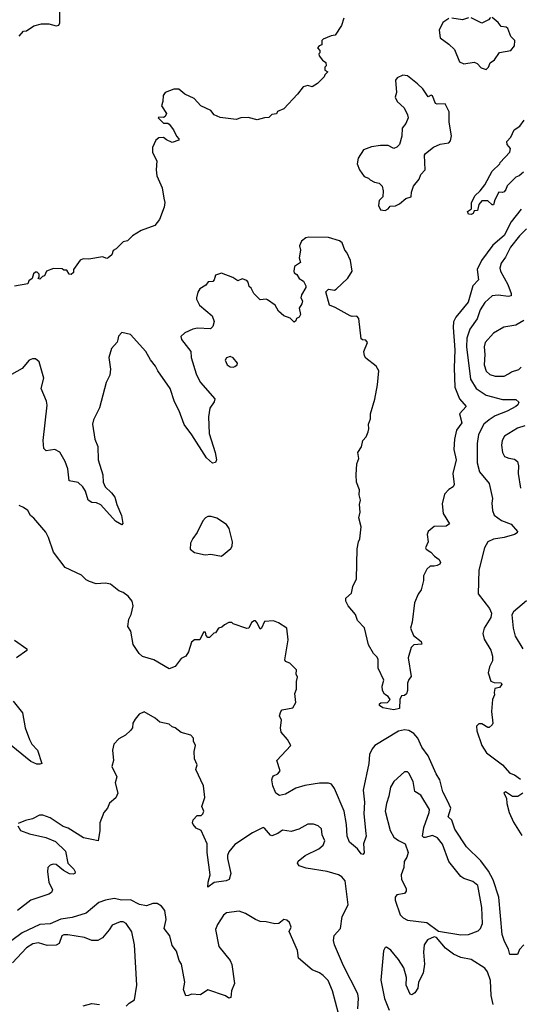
# Model space of a CAD drawing. Extents: x 1603745 to 1745082, y 385868 to 533966.
# Tile 507 of 646: x 1720009 to 1723374, y 473625 to 480245. Entities that reach past the tile are written whole.
import ezdxf

# ---------------------------------------------------------------- set-up
doc = ezdxf.new("R2010")
doc.units = 0

msp = doc.modelspace()

# ---------------------------------------------------------------- linework, layer by layer
at = {"layer": '0CON20XD'}
for points in [[(1720006.1, 480133.9), (1720035, 480167.5), (1720055, 480170), (1720105, 480203.3), (1720155, 480216.7), (1720205, 480216.2), (1720255, 480204.2), (1720271.7, 480208.3), (1720280, 480225), (1720280, 480295)], [(1722188.8, 480255), (1722172.5, 480205), (1722130, 480140), (1722103, 480137), (1722050, 480115), (1722040, 480105), (1722040, 480075), (1722021.7, 480068.3), (1722010, 480055), (1722027, 480037), (1722027, 480023), (1722020, 480015), (1722023, 480003), (1722043.6, 479973.6), (1722067, 479957), (1722070, 479935), (1722060, 479925), (1722060, 479905), (1722080, 479895), (1722060, 479875), (1722055, 479860), (1722010, 479815), (1721975, 479793.3), (1721945, 479802.5), (1721915, 479793.3), (1721876.7, 479745), (1721785, 479646.7), (1721743.3, 479626.7), (1721735, 479612.5), (1721705, 479606.7), (1721685, 479587.5), (1721655, 479586.2), (1721605, 479571.2), (1721545, 479588), (1721495, 479585.8), (1721465, 479574), (1721357.7, 479587.7), (1721316.4, 479606.4), (1721293.6, 479633.6), (1721227.5, 479665), (1721182.5, 479715), (1721120, 479745), (1721078, 479778), (1721045, 479778.8), (1720987.5, 479755), (1720973.3, 479735), (1720972, 479695), (1720963.3, 479665), (1720996.1, 479613.9), (1720986.7, 479593.3), (1720975, 479587.5), (1720945, 479590), (1720940, 479585), (1720975, 479550), (1721005, 479550), (1721015, 479542.5), (1721042.5, 479505), (1721063, 479463), (1721080, 479445), (1721080, 479435), (1721035, 479420), (1720996.4, 479436.4), (1720975, 479453.3), (1720945, 479451.2), (1720923.8, 479435), (1720902, 479385), (1720903, 479353), (1720931.4, 479295), (1720926.9, 479235), (1720931.1, 479195), (1720967.1, 479115), (1720978.9, 479045)], [(1722895, 480253.8), (1722853.7, 480226.3), (1722830, 480175), (1722835, 480122.5), (1722895, 480080), (1722932.5, 480045), (1722965, 479962.5), (1722995, 479947.5), (1723065, 479960), (1723085, 479950), (1723111.7, 479921.7), (1723145, 479910)], [(1723025, 480256.7), (1722985, 480243.3), (1722915, 480256.2)], [(1723175, 480260), (1723160, 480245), (1723115, 480222.5), (1723045, 480256.7)], [(1723145, 479910), (1723160, 479925), (1723172.5, 479955), (1723200, 479975), (1723235, 480023.8), (1723311.7, 480038.3), (1723335, 480070), (1723337.5, 480105), (1723311.2, 480131.2), (1723290, 480185), (1723280, 480195), (1723245, 480200), (1723226.4, 480226.4), (1723185, 480260)], [(1722465, 478963.3), (1722485, 478972.5), (1722499.3, 478990.7), (1722535, 478993.3), (1722563, 479007), (1722605, 479042.5), (1722640, 479055), (1722642.5, 479085), (1722656.7, 479125), (1722695, 479172.5), (1722706.7, 479205), (1722733.8, 479235), (1722731.2, 479335), (1722736.2, 479345), (1722790.9, 479389.1), (1722835, 479407.5), (1722893, 479417), (1722905, 479430), (1722910.8, 479465), (1722896.2, 479555), (1722896, 479625), (1722870, 479680), (1722815, 479677.5), (1722805, 479682.5), (1722785, 479732.5), (1722775, 479736.7), (1722755, 479726.7), (1722719.3, 479779.3), (1722683.9, 479813.9), (1722617, 479867), (1722585, 479872.9), (1722546.2, 479855), (1722535, 479837.5), (1722541.2, 479755), (1722534, 479725), (1722546.7, 479695), (1722593.1, 479653.1), (1722616.7, 479605), (1722620, 479585), (1722605, 479547.5), (1722580, 479515), (1722577.3, 479462.7), (1722562.5, 479405), (1722545, 479387.5), (1722525, 479380), (1722485, 479398.8), (1722435, 479399.2), (1722375, 479391.1), (1722319.7, 479370.3), (1722283.8, 479315), (1722276.7, 479275), (1722292.5, 479235), (1722325, 479190), (1722355, 479180), (1722365, 479167.5), (1722395, 479152.5), (1722425, 479146.7), (1722446.7, 479125), (1722452.5, 479095), (1722450, 479055), (1722425, 479030), (1722420, 478995), (1722435, 478967.5), (1722465, 478963.3)], [(1723395, 479218.8), (1723366.7, 479195), (1723344.4, 479185.6), (1723285, 479127.5), (1723277.7, 479102.3), (1723265, 479087.5), (1723255, 479082.5), (1723230, 479085), (1723202.5, 479035), (1723195, 479000), (1723185, 479000), (1723156.4, 479026.4), (1723115, 479026.2), (1723095, 479003.3), (1723087.5, 478962.5), (1723065, 478960), (1723058.3, 478941.7), (1723044.1, 478935.9), (1723025, 478938), (1723019.4, 478955), (1723046.4, 478973.6), (1723046.9, 479013.1), (1723068.8, 479061.2), (1723105, 479093.8), (1723136.2, 479135), (1723184.2, 479225.8), (1723237.5, 479275), (1723240, 479285), (1723303.3, 479355), (1723309.3, 479379.3), (1723286.7, 479405), (1723283.3, 479425), (1723310, 479455), (1723333.8, 479505), (1723371.2, 479528.8), (1723400.7, 479569.3)], [(1720978.9, 479045), (1720985.6, 479015), (1720981.4, 478985), (1720948, 478902), (1720918.5, 478861.5), (1720825, 478828), (1720767.7, 478792.3), (1720735, 478758.8), (1720705, 478752.5), (1720657.5, 478705), (1720637, 478693), (1720627.5, 478665), (1720605, 478643.3), (1720595, 478640), (1720565, 478651.2), (1720475, 478634), (1720435, 478636.2), (1720415, 478628.8), (1720370, 478565), (1720370, 478545), (1720355, 478532.5), (1720342.5, 478535), (1720325, 478560), (1720305, 478560), (1720295, 478570), (1720237, 478573), (1720190, 478555), (1720176.4, 478523.6), (1720161.7, 478518.3), (1720145, 478500), (1720132.5, 478505), (1720140, 478515), (1720140, 478535), (1720127, 478547), (1720115, 478547.5), (1720103, 478537), (1720092.5, 478505), (1720071.7, 478488.3), (1720065, 478470), (1719975, 478454.3)], [(1723379.6, 478970.4), (1723313.3, 478885), (1723265.1, 478794.9), (1723189.9, 478730.1), (1723112.4, 478625), (1723084.5, 478565), (1723094.4, 478495), (1723054.5, 478455), (1723024.7, 478345), (1722941.2, 478245), (1722925.2, 478214.8), (1722922.4, 478175), (1722934.8, 478025), (1722929.3, 477905), (1722933.2, 477775), (1722965, 477696.5), (1723010.8, 477645), (1722965.8, 477595), (1722981.3, 477535), (1722946.4, 477485), (1722931.5, 477425), (1722927.5, 477355), (1722942.1, 477285), (1722920, 477195), (1722930.3, 477119.7), (1722924, 477105), (1722893, 477087), (1722865, 477056), (1722849.4, 476990.6), (1722855.7, 476925), (1722898, 476855), (1722875, 476839.5), (1722795, 476836.7), (1722755.7, 476805), (1722748.6, 476785), (1722754, 476735), (1722737.5, 476695), (1722742, 476685), (1722773.3, 476665), (1722797.5, 476637.5), (1722828.8, 476615), (1722838.8, 476595), (1722833.3, 476585), (1722815, 476575.8), (1722795, 476570), (1722768.3, 476571.7), (1722745, 476550), (1722723.9, 476506.1), (1722723.8, 476475), (1722708.8, 476411.2), (1722687.6, 476382.4), (1722662.5, 476325), (1722648.1, 476195), (1722636, 476155), (1722655.7, 476105), (1722708, 476065), (1722713.3, 476046.7), (1722658.2, 476041.8), (1722641.1, 476025), (1722620.6, 475955), (1722641.7, 475828.3), (1722625, 475810), (1722616.2, 475783.8), (1722616.2, 475735), (1722608.3, 475711.7), (1722595, 475702.5), (1722575, 475700), (1722564, 475675), (1722563.3, 475615), (1722525, 475605.7), (1722449.6, 475619.6), (1722428.8, 475635), (1722428.8, 475645), (1722437.3, 475652.7), (1722482.5, 475655), (1722498.8, 475675), (1722486.7, 475695), (1722460.7, 475710.7), (1722448.8, 475735), (1722446, 475765), (1722456.7, 475805), (1722418.8, 475885), (1722418.8, 475945), (1722410.8, 475960.8), (1722386.7, 475985), (1722353.2, 476043.2), (1722325.9, 476155.9), (1722280, 476205), (1722267.5, 476245), (1722217.5, 476305), (1722202.5, 476335), (1722202.5, 476355), (1722240.7, 476389.3), (1722248, 476435), (1722272.5, 476485), (1722277.7, 476687.7), (1722286.2, 476733.8), (1722296.7, 476755), (1722303.8, 476835), (1722290, 476895), (1722298.8, 476935), (1722294, 476985), (1722300, 477015), (1722291.2, 477051.2), (1722292.5, 477085), (1722273.1, 477135), (1722270.5, 477185), (1722275, 477260), (1722288, 477295), (1722282.5, 477335), (1722305.8, 477374.2), (1722316, 477415), (1722338.7, 477441.3), (1722351.2, 477475), (1722356.2, 477495), (1722353.3, 477525), (1722367.7, 477562.3), (1722367.1, 477595), (1722396.7, 477693.3), (1722415, 477790), (1722423.1, 477885), (1722406, 477915), (1722335, 477970), (1722326.2, 477985), (1722322.5, 478015), (1722346.2, 478075), (1722335, 478090), (1722313, 478093), (1722305, 478100), (1722288.8, 478235), (1722275, 478252.5), (1722245, 478250), (1722230, 478255), (1722130.7, 478310.7), (1722092.5, 478325), (1722067.5, 478415), (1722085, 478433.3), (1722125, 478426.7), (1722137.3, 478432.7), (1722215, 478506.7), (1722243.3, 478555), (1722232, 478625), (1722209.2, 478679.2), (1722193.8, 478695), (1722175.9, 478745.9), (1722158.1, 478758.1), (1722085, 478781.4), (1721953.9, 478783.9), (1721931.7, 478778.3), (1721903.3, 478755), (1721890, 478725), (1721896, 478695), (1721888.8, 478645), (1721896.4, 478613.6), (1721857.5, 478585), (1721852, 478555), (1721855, 478542.5), (1721873, 478533), (1721887.5, 478505), (1721916.4, 478486.4), (1721932.5, 478455), (1721932.5, 478445), (1721903.8, 478396.2), (1721900, 478375), (1721910, 478355), (1721906.7, 478335), (1721887.5, 478305), (1721896.1, 478263.9), (1721887.5, 478245), (1721870, 478235), (1721865, 478220), (1721855, 478212.5), (1721828, 478238), (1721785, 478253.3), (1721748.8, 478285), (1721725.8, 478325), (1721675, 478362.5), (1721665, 478366.7), (1721625, 478362.5), (1721583.8, 478405), (1721565, 478440), (1721551.7, 478451.7), (1721545, 478480), (1721535, 478492.5), (1721505, 478502.5), (1721475, 478490), (1721441.7, 478511.7), (1721365, 478540), (1721325, 478527.5), (1721316.7, 478495), (1721307.5, 478485), (1721276.4, 478483.6), (1721259.5, 478460.5), (1721221.2, 478435), (1721206.1, 478413.9), (1721196.7, 478375), (1721196.7, 478365), (1721218.8, 478325), (1721302, 478255), (1721317, 478217), (1721308.3, 478181.7), (1721292.5, 478167.5), (1721205, 478172.2), (1721173.3, 478165), (1721119.8, 478140.2), (1721092.9, 478115), (1721097.1, 478095), (1721158.8, 478015), (1721162.5, 477975), (1721195.5, 477865), (1721214.1, 477825.9)], [(1723415, 478838.8), (1723368.2, 478791.8), (1723309.4, 478715), (1723275, 478648.5), (1723245, 478607.5), (1723237.1, 478575), (1723241.2, 478555), (1723291.5, 478465), (1723313.8, 478405), (1723312.1, 478387.9), (1723295, 478382.9), (1723225, 478393.5), (1723185, 478388.2), (1723135, 478343.3), (1723105.3, 478294.7), (1723085, 478234.2), (1723034, 478165), (1723015.3, 478105), (1723013.4, 478045), (1723039.1, 477829.1), (1723076.6, 477766.6), (1723145, 477721.3), (1723255, 477690.8), (1723345, 477690.6), (1723364.1, 477674.1), (1723357.5, 477655), (1723344.3, 477645), (1723285, 477612.6), (1723205, 477582.1), (1723164.5, 477555), (1723130, 477525), (1723093.6, 477456.4), (1723085.4, 477395.4), (1723083.5, 477265), (1723100.9, 477205), (1723166.1, 477126.1), (1723186.5, 477025), (1723182.2, 476995), (1723186.5, 476945), (1723198.5, 476915), (1723249, 476879), (1723314, 476854), (1723356.2, 476805), (1723353.3, 476795), (1723336.2, 476785), (1723265, 476763), (1723195, 476752.2), (1723155.9, 476734.1), (1723134.7, 476695.3), (1723096.4, 476545), (1723090, 476385), (1723166.7, 476286.7), (1723179.7, 476255), (1723175.2, 476225), (1723131.5, 476155), (1723122.2, 476117.8), (1723131.2, 476081.2), (1723176.3, 476006.3), (1723186.8, 475965), (1723186.6, 475935), (1723166.5, 475895), (1723159.2, 475855), (1723177, 475797), (1723199.3, 475789.3), (1723245, 475786.7), (1723250, 475775), (1723235.5, 475754.5), (1723202, 475748), (1723197.5, 475722.5), (1723200.6, 475705), (1723188.1, 475675), (1723181.1, 475595), (1723190, 475515), (1723186.2, 475505), (1723165, 475486.7), (1723155, 475486.2), (1723115, 475510), (1723095, 475511.2), (1723080.8, 475495), (1723081.8, 475465), (1723116.8, 475365), (1723146.9, 475315), (1723255.6, 475235), (1723305, 475180), (1723335, 475168), (1723375, 475138.6)], [(1723397.9, 478222.1), (1723345, 478190.8), (1723262.9, 478177.1), (1723195, 478138.2), (1723139.1, 478075), (1723132.3, 478045), (1723136.2, 477995), (1723131.4, 477925), (1723145, 477881.1), (1723170.6, 477860.6), (1723205, 477848.5), (1723265, 477849.5), (1723295.3, 477864.8), (1723315, 477878.5), (1723365, 477893.5), (1723380, 477910)], [(1721214.1, 477825.9), (1721225.3, 477805.3), (1721320.8, 477695), (1721316, 477675), (1721286.3, 477633.7), (1721278.2, 477575), (1721283.8, 477463.8), (1721322.5, 477335), (1721331.2, 477285), (1721325, 477267.5), (1721305, 477263.3), (1721265, 477298.8), (1721166, 477455), (1721114.5, 477524.5), (1721082.2, 477615), (1721048.9, 477675), (1721020, 477765), (1720937.5, 477885), (1720922.9, 477915), (1720887.4, 477957.4), (1720857.5, 478015), (1720755, 478128), (1720695, 478142.5), (1720673, 478117), (1720670, 478095), (1720664.1, 478075.9), (1720625.8, 478035), (1720608.6, 477975), (1720620, 477895), (1720615.8, 477855), (1720591.1, 477805), (1720545.7, 477635), (1720505.5, 477554.5), (1720498.5, 477525), (1720514.5, 477424.5), (1720534.4, 477375), (1720535.7, 477285), (1720568.9, 477185), (1720570, 477135), (1720582.9, 477105), (1720626.9, 477065), (1720648.6, 477035), (1720661.2, 476985), (1720692.5, 476912.5), (1720702.7, 476857.3), (1720695, 476848), (1720654.1, 476874.1), (1720555, 476982.9), (1720525, 476995.8), (1720495, 477000), (1720470, 477015), (1720452.2, 477075), (1720434.1, 477104.1), (1720403.1, 477133.1), (1720342.5, 477145), (1720332.5, 477225), (1720314.6, 477274.6), (1720278, 477338), (1720245, 477354.4), (1720187.3, 477347.3), (1720171.9, 477361.9), (1720167.1, 477415), (1720194.3, 477654.3), (1720189.7, 477679.7), (1720154.4, 477765), (1720170.6, 477835), (1720140, 477945), (1720115.5, 477965.5), (1720095, 477964.3), (1720074, 477955), (1720025, 477900.8), (1719955, 477858.8)], [(1721445, 477908.8), (1721455, 477913.8), (1721470, 477925), (1721473.3, 477935), (1721445, 477971.2), (1721425, 477980), (1721398.8, 477971.2), (1721390.8, 477955), (1721404, 477925), (1721425, 477912), (1721445, 477908.8)], [(1723405, 477513.5), (1723355, 477498.9), (1723268.9, 477445), (1723251.9, 477415), (1723248.6, 477385), (1723254.4, 477334.4), (1723268.8, 477308.8), (1723296.7, 477296.7), (1723335, 477290), (1723356, 477274), (1723363.1, 477245), (1723360, 477195), (1723376.7, 477095)], [(1721870, 475875), (1721825, 475920), (1721795, 475930), (1721790.7, 475940.7), (1721814.2, 476075), (1721803.9, 476153.9), (1721749.7, 476189.7), (1721715, 476204.2), (1721655, 476198.8), (1721635, 476153.3), (1721625, 476147.5), (1721605, 476190), (1721595, 476202.5), (1721585, 476202.5), (1721566.7, 476193.3), (1721548.8, 476155), (1721535, 476151.9), (1721445, 476183.3), (1721435, 476192.5), (1721415, 476192.5), (1721385, 476177.5), (1721368.8, 476161.2), (1721345, 476153.3), (1721325, 476122.5), (1721315, 476120), (1721285, 476092.5), (1721275, 476092.5), (1721262.5, 476105), (1721258.3, 476128.3), (1721245, 476127.5), (1721220, 476075), (1721185, 476076.7), (1721165, 476060), (1721143.8, 475995), (1721125, 475966.7), (1721095, 475950), (1721054.1, 475895.9), (1721015, 475881.2), (1720911.7, 475941.7), (1720835, 475963.3), (1720812.9, 475985), (1720772.2, 476045), (1720756.2, 476135), (1720736.4, 476166.4), (1720743.8, 476215), (1720758.6, 476245), (1720771.4, 476305), (1720764.3, 476335), (1720738.9, 476368.9), (1720704.2, 476394.2), (1720675, 476406), (1720620.3, 476450.3), (1720585, 476457.3), (1720523.2, 476453.2), (1720477.7, 476467.7), (1720455, 476478.8), (1720425, 476510), (1720315, 476562.5), (1720235.6, 476665.6), (1720203.9, 476763.9), (1720185, 476800), (1720105, 476893.8), (1720081.4, 476911.4), (1720063.3, 476945), (1720035, 476966.2), (1720005, 476978.8)], [(1721365, 476637.5), (1721429.5, 476690.5), (1721438, 476705), (1721439.2, 476735), (1721417.1, 476825), (1721400.2, 476850.2), (1721335, 476893.8), (1721295.6, 476905.6), (1721275, 476904.2), (1721258, 476895), (1721241.2, 476875), (1721202.7, 476797.3), (1721173.2, 476756.8), (1721158, 476725), (1721156.1, 476686.1), (1721185, 476664), (1721255, 476646.7), (1721295, 476651.2), (1721365, 476637.5)], [(1723415, 476338.2), (1723327.5, 476265), (1723316.6, 476243.4), (1723326.7, 476155), (1723340.3, 476100.3), (1723391.2, 476015)], [(1719975, 476072.5), (1720056.7, 476015), (1720056.2, 476005), (1719988, 475955)], [(1723398.8, 474025), (1723370, 473995), (1723355, 473960), (1723305, 473960), (1723295.9, 473995.9), (1723268, 474048), (1723252.7, 474095), (1723230.9, 474345), (1723192.3, 474462.3), (1723161, 474521), (1723110, 474590), (1723012.2, 474685), (1722935, 474803.1), (1722913, 474863), (1722888.6, 474885), (1722906.5, 474945), (1722884, 474994), (1722854.3, 475054.3), (1722834.2, 475135), (1722808.2, 475175), (1722755.3, 475295), (1722713.2, 475355), (1722685.3, 475415), (1722659.2, 475445), (1722625, 475465.3), (1722595, 475470.9), (1722555, 475461.3), (1722397.1, 475365), (1722377.8, 475342.2), (1722359.6, 475305), (1722355.4, 475245), (1722317.5, 475065), (1722326, 474984), (1722322.1, 474905), (1722337, 474773), (1722337.1, 474755), (1722320.6, 474705), (1722325.8, 474644.2), (1722315, 474632.5), (1722305, 474637.5), (1722279.8, 474669.8), (1722225.6, 474715), (1722210, 474755), (1722205.4, 474835), (1722190.9, 474925), (1722125, 475077.1), (1722105, 475105.6), (1722085, 475112.2), (1722025, 475112.9), (1721925, 475096.2), (1721865, 475079.2), (1721795, 475038.5), (1721755, 475029.2), (1721730.8, 475045), (1721710.9, 475095), (1721704.5, 475135), (1721708.7, 475151.3), (1721715, 475161.2), (1721745, 475175.8), (1721760.8, 475195), (1721738.8, 475265), (1721832.5, 475365), (1721810, 475405), (1721766, 475455), (1721762, 475485), (1721768.8, 475535), (1721756.7, 475565), (1721763.8, 475595), (1721773.3, 475605), (1721845, 475618.8), (1721866.2, 475655), (1721858, 475715), (1721870, 475745), (1721870, 475795), (1721877.5, 475825), (1721867.5, 475845), (1721870, 475875)], [(1719964.4, 475664.4), (1720029.2, 475585), (1720047.1, 475485), (1720075.7, 475405), (1720090, 475375), (1720130, 475335), (1720157.5, 475245), (1720145, 475238.8), (1720125, 475239.5), (1720085, 475256.9), (1719926.2, 475385)], [(1722283.2, 473595), (1722287.6, 473665), (1722281.6, 473695), (1722186.7, 473885), (1722125.4, 474025.4), (1722119.5, 474055), (1722122.6, 474087.4), (1722165, 474136), (1722177.1, 474215), (1722216.8, 474295), (1722196.2, 474455), (1722175, 474482.5), (1722152, 474495), (1722075, 474518.9), (1721935, 474540), (1721887.3, 474557.3), (1721876.2, 474575), (1721881.7, 474588.3), (1721928.8, 474625), (1722019.5, 474670.5), (1722049.2, 474695), (1722061.2, 474725), (1722042.5, 474765), (1722036.9, 474805), (1722015, 474825.8), (1721985, 474835.8), (1721945, 474835.8), (1721885, 474804), (1721835, 474787.5), (1721775, 474797.1), (1721745, 474774.2), (1721705, 474758.6), (1721695, 474762.5), (1721655, 474810), (1721645, 474813.3), (1721575, 474778.6), (1721455, 474698.8), (1721415, 474649.4), (1721405.4, 474625), (1721406.2, 474605), (1721429.2, 474505), (1721416.7, 474465), (1721397.5, 474455), (1721316.7, 474443.3), (1721275, 474413.3), (1721276.6, 474446.6), (1721290.5, 474495), (1721269.5, 474645), (1721268.5, 474705), (1721228.8, 474795), (1721195, 474810), (1721176.2, 474835), (1721171.2, 474845), (1721176.2, 474865), (1721202.5, 474895), (1721230, 474895), (1721241.2, 474905), (1721246, 474925), (1721234.2, 474955), (1721253.8, 475015), (1721244.1, 475094.1), (1721193.8, 475205), (1721203.3, 475235), (1721184, 475275), (1721181.2, 475325), (1721190, 475365), (1721177.5, 475395), (1721176.7, 475415), (1721160, 475435), (1721095, 475453.8), (1721055, 475483.3), (1721035, 475490), (1721015, 475508.8), (1720951.7, 475521.7), (1720918.8, 475548.8), (1720845, 475591.2), (1720812.5, 475575), (1720785, 475542.5), (1720770, 475515), (1720766.7, 475485), (1720753, 475467), (1720720, 475435), (1720675, 475410), (1720642.5, 475375), (1720633.3, 475335), (1720640, 475265), (1720628.8, 475225), (1720661.2, 475155), (1720652, 475115), (1720668.8, 475045), (1720655.8, 475014.2), (1720612.7, 474977.3), (1720598.8, 474945), (1720574, 474915), (1720547.5, 474845), (1720547, 474793), (1720536.7, 474725), (1720495, 474733.8), (1720437.5, 474745), (1720335, 474810), (1720301.7, 474821.7), (1720215, 474879.2), (1720165, 474896), (1720142.7, 474897.3), (1720095, 474872), (1720049.1, 474860.9), (1720000, 474840)], [(1722975, 474093.1), (1723025, 474094.4), (1723091.3, 474118.7), (1723107.1, 474135), (1723120.9, 474169.1), (1723116, 474276), (1723089.1, 474425), (1723055, 474450.5), (1722995, 474470.8), (1722974.3, 474484.3), (1722895, 474585.8), (1722852.4, 474702.4), (1722818.1, 474745), (1722785, 474759.5), (1722735, 474746.7), (1722725, 474746.7), (1722717.5, 474755), (1722726.4, 474815), (1722762.5, 474915), (1722763.3, 474935), (1722705, 475031.2), (1722665, 475056.2), (1722653.2, 475123.2), (1722625, 475180), (1722615, 475188), (1722595, 475188.8), (1722525, 475123.8), (1722501.4, 475085), (1722490.6, 475025), (1722473.9, 474976.1), (1722465.5, 474925), (1722500.5, 474795), (1722525, 474750), (1722555, 474726.9), (1722601.2, 474705), (1722620.6, 474645), (1722612.1, 474615), (1722593.2, 474585), (1722592.2, 474545), (1722573.5, 474495), (1722576.5, 474465), (1722606, 474405), (1722606.7, 474385), (1722595, 474371.2), (1722545, 474362.5), (1722533.3, 474345), (1722533.8, 474325), (1722567.3, 474227.3), (1722586.8, 474206.8), (1722615, 474192.1), (1722746.5, 474176.5), (1722825, 474116.2), (1722975, 474093.1)], [(1723391.2, 475045), (1723356.6, 475023.4), (1723322.4, 475022.4), (1723275, 475053.3), (1723264.2, 475045), (1723281.4, 475011.4), (1723282.9, 474975), (1723298.6, 474915), (1723329.6, 474849.6), (1723385, 474760)], [(1719995.8, 474825), (1720015, 474794.3), (1720075, 474771.9), (1720185, 474747.5), (1720250.3, 474720.3), (1720317.5, 474655), (1720332.1, 474575), (1720372.5, 474535), (1720382, 474515), (1720378.8, 474505), (1720369.5, 474500.5), (1720345, 474501.5), (1720304.1, 474524.1), (1720255, 474564.3), (1720235, 474567.5), (1720215, 474560.8), (1720198.8, 474545), (1720196, 474515), (1720204.2, 474445.8), (1720228.8, 474395), (1720222.3, 474377.7), (1720204.4, 474365.6), (1720084, 474325), (1719995, 474256.7)], [(1721594.5, 474194.5), (1721527.5, 474235), (1721485, 474251.5), (1721400.4, 474239.6), (1721380, 474225), (1721338.8, 474161.2), (1721325, 474127.5), (1721348.2, 474015), (1721425, 473920), (1721435, 473892.5), (1721453.8, 473765), (1721433.3, 473715), (1721429.3, 473670.7), (1721415, 473667.5), (1721391.7, 473681.7), (1721275, 473722.5), (1721225, 473690), (1721165, 473693.3), (1721145, 473683.8), (1721125, 473682.5), (1721111.1, 473725), (1721120, 473775), (1721097.5, 473895), (1721080.6, 473920.6), (1721063.6, 473983.6), (1721035, 474020), (1721018.8, 474085), (1720981.2, 474135), (1720993.8, 474195), (1720985.8, 474255), (1720963.3, 474285), (1720932.3, 474302.3), (1720905, 474303.3), (1720862.5, 474287.5), (1720815, 474296.7), (1720755, 474328.9), (1720696, 474326), (1720645, 474336.6), (1720585, 474326.4), (1720541.1, 474308.9), (1720455, 474238.9), (1720361.5, 474208.5), (1720285, 474198.4), (1720215, 474167.1), (1720145, 474161.5), (1720024.8, 474105.2), (1719875, 473996)], [(1720725, 473612.5), (1720745.9, 473634.1), (1720780, 473655), (1720796.9, 473755), (1720780.4, 474025), (1720762.1, 474112.1), (1720725, 474168.5), (1720705, 474179.1), (1720685, 474180), (1720631.4, 474158.6), (1720611.4, 474125), (1720566.9, 474073.1), (1720535, 474054.5), (1720495, 474054.6), (1720445, 474073.6), (1720332.4, 474092.4), (1720305, 474091.5), (1720292.2, 474085), (1720274.7, 474035.3), (1720255, 474022.5), (1720195, 474021.3), (1720135, 474038.9), (1720097.1, 474032.9), (1720055.5, 474005), (1719960.5, 473905)], [(1722152.8, 473562.8), (1722112.5, 473715), (1722083.1, 473785), (1722049.6, 473819.6), (1722025, 473836.7), (1721975, 473856.9), (1721882.5, 473935), (1721877.2, 473987.2), (1721820, 474115), (1721833.3, 474145), (1721823.3, 474175), (1721805, 474190), (1721785, 474195.7), (1721751.1, 474168.9), (1721725, 474165.7), (1721665, 474180.6), (1721625, 474182.2), (1721594.5, 474194.5)], [(1723192.8, 473625), (1723178.9, 473685), (1723174.6, 473785), (1723153.9, 473843.9), (1723135, 473868.6), (1723045, 473925.6), (1722975, 473939.2), (1722925, 473962.9), (1722872.4, 474002.4), (1722810, 474075), (1722795, 474078), (1722750.9, 474059.1), (1722728.9, 474025), (1722722.5, 473975), (1722730, 473895), (1722721.1, 473835), (1722690, 473775), (1722685.8, 473734.2), (1722665, 473702.5), (1722645, 473690), (1722633, 473693), (1722606.9, 473755), (1722608.9, 473805), (1722590.3, 473870.3), (1722555.9, 473925.9), (1722505, 473988.8), (1722475, 474008.8), (1722465, 474007.5), (1722454.2, 473985.8), (1722436.8, 473786.8), (1722460.4, 473665), (1722492.5, 473585)], [(1720435, 473614.2), (1720495, 473630), (1720545, 473624.2)]]:
    msp.add_lwpolyline(points, dxfattribs=at)

doc.saveas('drawing.dxf')
